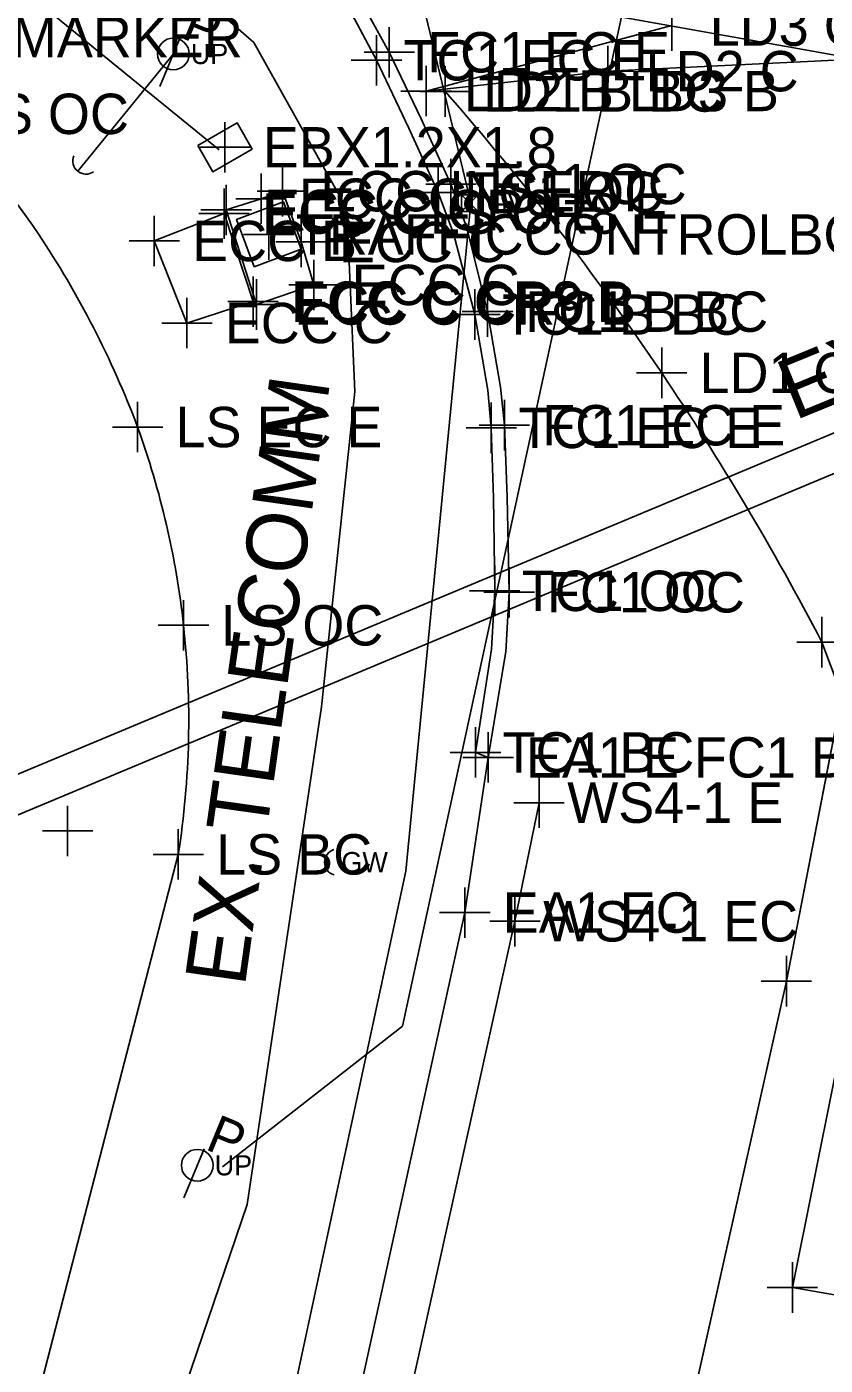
# Model space of a CAD drawing. Extents: x 1363693 to 1365209, y 422201 to 424153.
# Drawn here: x 1364193.9 to 1364225.6, y 423026.8 to 423079.8 of the extents above; entities that cross this region are included whole.
import ezdxf

# ---------------------------------------------------------------- set-up
doc = ezdxf.new("R2010")
doc.units = 0
for name, color, linetype in [('BASELINE-CL-RW', 7, 'Continuous'), ('DR_X_Cells', 7, 'Continuous'), ('DR_X_Storm_Sewer', 7, 'Continuous'), ('DR_X_Text', 7, 'Continuous'), ('O-ALGN-BASELINE-WERK-CL-RW', 7, 'Continuous'), ('OWNERS', 7, 'Continuous'), ('PM_X_Channelizing_Line', 7, 'Continuous'), ('PM_X_CL_Double_Solid', 7, 'Continuous'), ('PM_X_Crosswalk', 7, 'Continuous'), ('PM_X_Edge_Line', 7, 'Continuous'), ('SG_X_Wiring', 7, 'Continuous'), ('SV_X_Original_Ground', 7, 'Continuous'), ('SV_X_Random_Point', 7, 'Continuous'), ('SV_X_Shot_Marker', 7, 'Continuous'), ('UT_X_Electric', 7, 'Continuous'), ('UT_X_Electric_Cells', 7, 'Continuous'), ('UT_X_FO', 7, 'Continuous'), ('UT_X_Gas', 7, 'Continuous'), ('UT_X_Gas_Cells', 7, 'Continuous'), ('UT_X_Gas_Text', 7, 'Continuous'), ('UT_X_Misc_Cells', 7, 'Continuous'), ('UT_X_Telecom', 7, 'Continuous'), ('UT_X_Telecom_Text', 7, 'Continuous'), ('UT_X_Unknown_Cells', 7, 'Continuous'), ('VG_X_Flower_Bed', 7, 'Continuous')]:
    doc.layers.add(name, color=color, linetype=linetype)

msp = doc.modelspace()

# ---------------------------------------------------------------- linework, layer by layer
at = {"layer": 'BASELINE-CL-RW'}
for points in [[(1364211.687, 423068.433), (1364210.834, 423071.65), (1364210.834, 423071.65), (1364210.229, 423073.27), (1364210.229, 423073.27), (1364209.065, 423075.815), (1364209.065, 423075.815), (1364207.786, 423078.508), (1364207.786, 423078.508), (1364206.921, 423080.119), (1364206.921, 423080.119), (1364205.148, 423082.949), (1364205.148, 423082.949)], [(1364212.21, 423050.89), (1364211.707, 423051.087), (1364212.34, 423055.173), (1364212.34, 423055.173), (1364212.471, 423057.488), (1364212.471, 423057.488), (1364212.421, 423061.174), (1364212.421, 423061.174), (1364212.335, 423063.943), (1364212.335, 423063.943), (1364212.197, 423065.439), (1364212.197, 423065.439), (1364211.687, 423068.433), (1364211.687, 423068.433)]]:
    msp.add_lwpolyline(points, dxfattribs=at)
at = {"layer": 'DR_X_Cells'}
msp.add_line((1364195.936, 423074.117), (1364199.732, 423078.758), dxfattribs=at)
msp.add_lwpolyline([(1364202.931, 423070.322), (1364204.802, 423071.023), (1364204.101, 423072.894), (1364202.23, 423072.193)], close=True, dxfattribs=at)
at = {"layer": 'DR_X_Storm_Sewer'}
for points in [[(1364169.88, 423040.329), (1364293.497, 423091.992), (1364303.029, 423086.6)], [(1364302.291, 423085.294), (1364293.373, 423090.338), (1364170.416, 423038.928)]]:
    msp.add_lwpolyline(points, dxfattribs=at)
at = {"layer": 'O-ALGN-BASELINE-WERK-CL-RW'}
for p, q in [((1364202.888, 423068.945), (1364201.742, 423072.432)), ((1364203.027, 423068.832), (1364201.822, 423072.576))]:
    msp.add_line(p, q, dxfattribs=at)
msp.add_lwpolyline([(1364205.193, 422973.458), (1364212.224, 422994.557), (1364212.224, 422994.557), (1364214.628, 423002.492), (1364214.628, 423002.492), (1364218.619, 423017.836), (1364218.619, 423017.836), (1364224.033, 423042.024), (1364228.321, 423064.117)], dxfattribs=at)
at = {"layer": 'OWNERS'}
for points in [[(1364212.183, 423068.549), (1364211.368, 423071.874), (1364211.368, 423071.874), (1364210.737, 423073.604), (1364210.737, 423073.604), (1364209.554, 423076.187), (1364209.554, 423076.187), (1364208.29, 423078.824), (1364208.29, 423078.824), (1364207.391, 423080.448), (1364207.391, 423080.448), (1364205.557, 423083.23), (1364205.557, 423083.23)], [(1364198.974, 423071.35), (1364200.269, 423068.099), (1364202.888, 423068.945), (1364203.027, 423068.832), (1364205.302, 423069.607), (1364204.797, 423071.309), (1364204.052, 423073.321), (1364203.207, 423073.022), (1364201.822, 423072.576), (1364201.742, 423072.432), (1364198.974, 423071.35)], [(1364212.21, 423050.89), (1364212.907, 423055.067), (1364212.907, 423055.067), (1364213.043, 423057.431), (1364213.043, 423057.431), (1364212.968, 423061.205), (1364212.968, 423061.205), (1364212.856, 423064.049), (1364212.856, 423064.049), (1364212.706, 423065.556), (1364212.706, 423065.556), (1364212.183, 423068.549), (1364212.183, 423068.549)], [(1364193.28, 422977.776), (1364200.007, 422998.363), (1364200.007, 422998.363), (1364202.341, 423006.248), (1364202.341, 423006.248), (1364206.155, 423021.366), (1364206.155, 423021.366), (1364211.288, 423044.741), (1364212.21, 423050.89)]]:
    msp.add_lwpolyline(points, dxfattribs=at)
at = {"layer": 'PM_X_Channelizing_Line'}
for p, q in [((1364230.79, 423077.848), (1364207.84, 423081.949)), ((1364224.033, 423042.024), (1364228.321, 423064.117)), ((1364213.275, 423044.397), (1364214.229, 423049.096)), ((1364208.055, 423020.914), (1364213.275, 423044.397)), ((1364218.619, 423017.836), (1364224.033, 423042.024))]:
    msp.add_line(p, q, dxfattribs=at)
at = {"layer": 'PM_X_CL_Double_Solid'}
for p, q in [((1364224.033, 423042.024), (1364228.321, 423064.117)), ((1364218.619, 423017.836), (1364224.033, 423042.024))]:
    msp.add_line(p, q, dxfattribs=at)
at = {"layer": 'PM_X_Crosswalk'}
msp.add_line((1364230.79, 423077.848), (1364207.84, 423081.949), dxfattribs=at)
at = {"layer": 'PM_X_Edge_Line'}
for p, q in [((1364213.275, 423044.397), (1364214.229, 423049.096)), ((1364208.055, 423020.914), (1364213.275, 423044.397))]:
    msp.add_line(p, q, dxfattribs=at)
at = {"layer": 'SG_X_Wiring'}
for p, q in [((1364209.754, 423077.289), (1364219.495, 423079.88)), ((1364216.957, 423078.076), (1364233.6, 423078.893)), ((1364209.754, 423077.289), (1364216.957, 423078.076)), ((1364225.443, 423055.453), (1364228.023, 423048.579)), ((1364224.273, 423029.886), (1364228.023, 423048.579)), ((1364230.103, 423028.863), (1364224.273, 423029.886))]:
    msp.add_line(p, q, dxfattribs=at)
for start, end in [(33.96211, 41.20487), (27.56975, 33.96211)]:
    msp.add_arc((1364126.729, 423003.913), 111.359, start, end, dxfattribs=at)
at = {"layer": 'SV_X_Original_Ground'}
for p, q in [((1364219.495, 423078.88), (1364219.495, 423080.88)), ((1364216.957, 423077.076), (1364216.957, 423079.076)), ((1364209.754, 423076.289), (1364209.754, 423078.289)), ((1364210.511, 423076.271), (1364210.511, 423078.271)), ((1364215.957, 423078.076), (1364217.957, 423078.076)), ((1364208.754, 423077.289), (1364210.754, 423077.289)), ((1364209.511, 423077.271), (1364211.511, 423077.271)), ((1364203.516, 423070.608), (1364203.516, 423072.608)), ((1364202.516, 423071.608), (1364204.516, 423071.608)), ((1364219.091, 423065.123), (1364219.091, 423067.123)), ((1364218.091, 423066.123), (1364220.091, 423066.123)), ((1364225.443, 423054.453), (1364225.443, 423056.453)), ((1364224.443, 423055.453), (1364226.443, 423055.453)), ((1364214.229, 423048.096), (1364214.229, 423050.096)), ((1364195.536, 423046.975), (1364195.536, 423048.975)), ((1364213.229, 423049.096), (1364215.229, 423049.096)), ((1364194.536, 423047.975), (1364196.536, 423047.975)), ((1364213.275, 423043.397), (1364213.275, 423045.397)), ((1364212.275, 423044.397), (1364214.275, 423044.397)), ((1364224.033, 423041.024), (1364224.033, 423043.024)), ((1364223.033, 423042.024), (1364225.033, 423042.024))]:
    msp.add_line(p, q, dxfattribs=at)
at = {"layer": 'SV_X_Random_Point'}
for p, q in [((1364198.314, 423062.978), (1364198.314, 423064.978)), ((1364197.314, 423063.978), (1364199.314, 423063.978)), ((1364200.133, 423055.122), (1364200.133, 423057.122)), ((1364199.133, 423056.122), (1364201.133, 423056.122)), ((1364199.927, 423046.047), (1364199.927, 423048.047)), ((1364198.927, 423047.047), (1364200.927, 423047.047))]:
    msp.add_line(p, q, dxfattribs=at)
at = {"layer": 'SV_X_Shot_Marker'}
for p, q in [((1364208.29, 423077.824), (1364208.29, 423079.824)), ((1364207.786, 423077.508), (1364207.786, 423079.508)), ((1364207.29, 423078.824), (1364209.29, 423078.824)), ((1364206.786, 423078.508), (1364208.786, 423078.508)), ((1364201.774, 423074.061), (1364201.774, 423076.061)), ((1364200.774, 423075.061), (1364202.774, 423075.061)), ((1364210.737, 423072.604), (1364210.737, 423074.604)), ((1364203.207, 423072.022), (1364203.207, 423074.022)), ((1364204.052, 423072.321), (1364204.052, 423074.321)), ((1364210.229, 423072.27), (1364210.229, 423074.27)), ((1364201.742, 423071.432), (1364201.742, 423073.432)), ((1364201.822, 423071.576), (1364201.822, 423073.576)), ((1364209.737, 423073.604), (1364211.737, 423073.604)), ((1364202.207, 423073.022), (1364204.207, 423073.022)), ((1364203.052, 423073.321), (1364205.052, 423073.321)), ((1364209.229, 423073.27), (1364211.229, 423073.27)), ((1364198.974, 423070.35), (1364198.974, 423072.35)), ((1364200.742, 423072.432), (1364202.742, 423072.432)), ((1364200.822, 423072.576), (1364202.822, 423072.576)), ((1364204.797, 423070.309), (1364204.797, 423072.309)), ((1364197.974, 423071.35), (1364199.974, 423071.35)), ((1364203.797, 423071.309), (1364205.797, 423071.309)), ((1364205.302, 423068.607), (1364205.302, 423070.607)), ((1364202.888, 423067.945), (1364202.888, 423069.945)), ((1364203.027, 423067.832), (1364203.027, 423069.832)), ((1364200.269, 423067.099), (1364200.269, 423069.099)), ((1364204.302, 423069.607), (1364206.302, 423069.607)), ((1364211.687, 423067.433), (1364211.687, 423069.433)), ((1364212.183, 423067.549), (1364212.183, 423069.549)), ((1364201.888, 423068.945), (1364203.888, 423068.945)), ((1364202.027, 423068.832), (1364204.027, 423068.832)), ((1364199.269, 423068.099), (1364201.269, 423068.099)), ((1364210.687, 423068.433), (1364212.687, 423068.433)), ((1364211.183, 423068.549), (1364213.183, 423068.549)), ((1364212.335, 423062.943), (1364212.335, 423064.943)), ((1364212.856, 423063.049), (1364212.856, 423065.049)), ((1364211.335, 423063.943), (1364213.335, 423063.943)), ((1364211.856, 423064.049), (1364213.856, 423064.049)), ((1364212.471, 423056.488), (1364212.471, 423058.488)), ((1364213.043, 423056.431), (1364213.043, 423058.431)), ((1364211.471, 423057.488), (1364213.471, 423057.488)), ((1364212.043, 423057.431), (1364214.043, 423057.431)), ((1364211.707, 423050.087), (1364211.707, 423052.087)), ((1364212.21, 423049.89), (1364212.21, 423051.89)), ((1364210.707, 423051.087), (1364212.707, 423051.087)), ((1364211.21, 423050.89), (1364213.21, 423050.89)), ((1364211.288, 423043.741), (1364211.288, 423045.741)), ((1364210.288, 423044.741), (1364212.288, 423044.741)), ((1364224.273, 423028.886), (1364224.273, 423030.886)), ((1364223.273, 423029.886), (1364225.273, 423029.886))]:
    msp.add_line(p, q, dxfattribs=at)
at = {"layer": 'UT_X_Electric'}
msp.add_lwpolyline([(1364201.55, 423074.962), (1364187.938, 423086.039), (1364061.994, 423098.936)], dxfattribs=at)
at = {"layer": 'UT_X_Electric_Cells'}
msp.add_lwpolyline([(1364200.695, 423075.131), (1364201.294, 423074.092), (1364202.853, 423074.991), (1364202.254, 423076.03)], close=True, dxfattribs=at)
msp.add_lwpolyline([(1364200.695, 423075.131), (1364201.294, 423074.092), (1364202.853, 423074.991), (1364202.254, 423076.03)], close=True, dxfattribs=at)
at = {"layer": 'UT_X_FO'}
msp.add_lwpolyline([(1364198.41, 423083.145), (1364202.916, 423079.215), (1364206.614, 423072.625), (1364206.927, 423065.384), (1364205.607, 423052.889), (1364202.652, 423033.176), (1364193.585, 423006.537), (1364182.955, 422981.103), (1364130.325, 422876.058), (1364040.63, 422724.214)], dxfattribs=at)
at = {"layer": 'UT_X_Gas'}
msp.add_lwpolyline([(1364207.557, 423089.372), (1364211.518, 423072.856), (1364208.943, 423046.381), (1364201.649, 423012.485), (1364191.712, 422981.617), (1364181.14, 422953.292), (1364166.466, 422921.961), (1364127.708, 422851.525), (1364051.86, 422717.903)], dxfattribs=at)
at = {"layer": 'UT_X_Gas_Cells'}
for p, q in [((1364211.149, 423072.511), (1364211.814, 423073.177)), ((1364211.149, 423073.177), (1364211.814, 423072.511)), ((1364211.149, 423073.177), (1364211.814, 423073.177)), ((1364211.149, 423072.511), (1364211.149, 423073.177)), ((1364211.814, 423072.511), (1364211.814, 423073.177)), ((1364211.149, 423072.511), (1364211.814, 423072.511))]:
    msp.add_line(p, q, dxfattribs=at)
at = {"layer": 'UT_X_Telecom'}
for p, q in [((1364208.821, 423040.246), (1364220.043, 423091.976)), ((1364201.674, 423034.664), (1364208.821, 423040.246))]:
    msp.add_line(p, q, dxfattribs=at)
at = {"layer": 'UT_X_Unknown_Cells'}
for p, q in [((1364199.198, 423077.464), (1364200.001, 423079.409)), ((1364195.936, 423074.117), (1364199.732, 423078.758)), ((1364200.144, 423033.436), (1364200.947, 423035.381))]:
    msp.add_line(p, q, dxfattribs=at)
msp.add_lwpolyline([(1364202.931, 423070.322), (1364204.802, 423071.023), (1364204.101, 423072.894), (1364202.23, 423072.193)], close=True, dxfattribs=at)
for centre in [(1364199.732, 423078.758), (1364200.678, 423034.73)]:
    msp.add_circle(centre, 0.63, dxfattribs=at)
for centre, start, end in [((1364196.267, 423074.52), 157.7708, 304.7046), ((1364206.247, 423046.739), 107.0514, 253.9853)]:
    msp.add_arc(centre, 0.522, start, end, dxfattribs=at)
at = {"layer": 'VG_X_Flower_Bed'}
msp.add_line((1364193.968, 423024.045), (1364199.927, 423047.047), dxfattribs=at)
for centre, radius, start, end in [((1364176.731, 423059.895), 21.196, 33.6762, 51.0788), ((1364162.469, 423050.392), 38.333, 20.7581, 33.6762), ((1364165.999, 423052.357), 34.341, 6.2942, 19.7792), ((1364165.999, 423052.357), 34.341, 351.105, 6.2942)]:
    msp.add_arc(centre, radius, start, end, dxfattribs=at)

# ---------------------------------------------------------------- texts
at = {"layer": 'DR_X_Text'}
msp.add_text('EX. 18" STM.', height=2.4, rotation=22.2278, dxfattribs=at).set_placement((1364224.361, 423064.225))
at = {"layer": 'SV_X_Original_Ground'}
for s, p in [('FIBEROPTICMARKER', (1364180.489, 423078.626)), ('LD3 C', (1364220.995, 423079.08)), ('LD2 C', (1364218.457, 423077.276)), ('LD2 B LD3 B', (1364211.254, 423076.489)), ('LD1 B BC', (1364212.011, 423076.471)), ('TRAFFICCONTROLBOX', (1364204.587, 423070.808)), ('LD1 OC', (1364220.591, 423065.323)), ('WS4-1 E', (1364215.348, 423048.296)), ('WS4-1 EC', (1364214.394, 423043.597))]:
    msp.add_text(s, height=1.6, dxfattribs=at).set_placement(p)
at = {"layer": 'SV_X_Random_Point'}
for s, p in [('LS OC', (1364191.547, 423075.585)), ('LS EC E', (1364199.814, 423063.178)), ('LS OC', (1364201.633, 423055.322)), ('LS BC', (1364201.427, 423046.247))]:
    msp.add_text(s, height=1.6, dxfattribs=at).set_placement(p)
at = {"layer": 'SV_X_Shot_Marker'}
for s, p in [('TC1 EC E', (1364208.857, 423077.708)), ('FC1 EC E', (1364209.79, 423078.024)), ('EBX1.2X1.8', (1364203.274, 423074.261)), ('FC1 OC', (1364212.237, 423072.804)), ('ECC INSERT', (1364205.552, 423072.521)), ('TC1 OC', (1364211.3, 423072.47)), ('ECC C CR9 E', (1364203.322, 423071.776)), ('ECC C', (1364204.707, 423072.222)), ('ECC CLS CR8 E', (1364203.242, 423071.632)), ('ECC B', (1364200.474, 423070.55)), ('ECC C', (1364206.297, 423070.509)), ('ECC C', (1364206.802, 423068.807)), ('ECC C CR8 B', (1364204.388, 423068.145)), ('ECC C CR9 B', (1364204.527, 423068.032)), ('TC1 B BC', (1364212.758, 423067.633)), ('FC1 B BC', (1364213.683, 423067.749)), ('ECC C', (1364201.769, 423067.299)), ('FC1 EC E', (1364214.356, 423063.249)), ('TC1 EC E', (1364213.406, 423063.143)), ('TC1 OC', (1364213.542, 423056.688)), ('FC1 OC', (1364214.543, 423056.631)), ('TC1 BC', (1364212.778, 423050.287)), ('EA1 E FC1 B BC TC1 B', (1364213.71, 423050.09)), ('EA1 EC', (1364212.788, 423043.941))]:
    msp.add_text(s, height=1.6, dxfattribs=at).set_placement(p)
at = {"layer": 'UT_X_Gas_Text'}
msp.add_text('GV', height=0.8, dxfattribs=at).set_placement((1364212.15, 423072.444))
at = {"layer": 'UT_X_Misc_Cells'}
for s, p in [('UP', (1364200.421, 423078.358)), ('GW', (1364206.393, 423046.341)), ('UP', (1364201.367, 423034.33))]:
    msp.add_text(s, height=0.8, dxfattribs=at).set_placement(p)
at = {"layer": 'UT_X_Telecom_Text'}
msp.add_text('EX. TELECOMM', height=2.4, rotation=81.9626, dxfattribs=at).set_placement((1364202.559, 423041.774))
at = {"layer": 'UT_X_Unknown_Cells'}
for p in [(1364200.001, 423079.409), (1364200.947, 423035.381)]:
    msp.add_text('P', height=1.503, rotation=337.5827, dxfattribs=at).set_placement(p)

doc.saveas('drawing.dxf')
